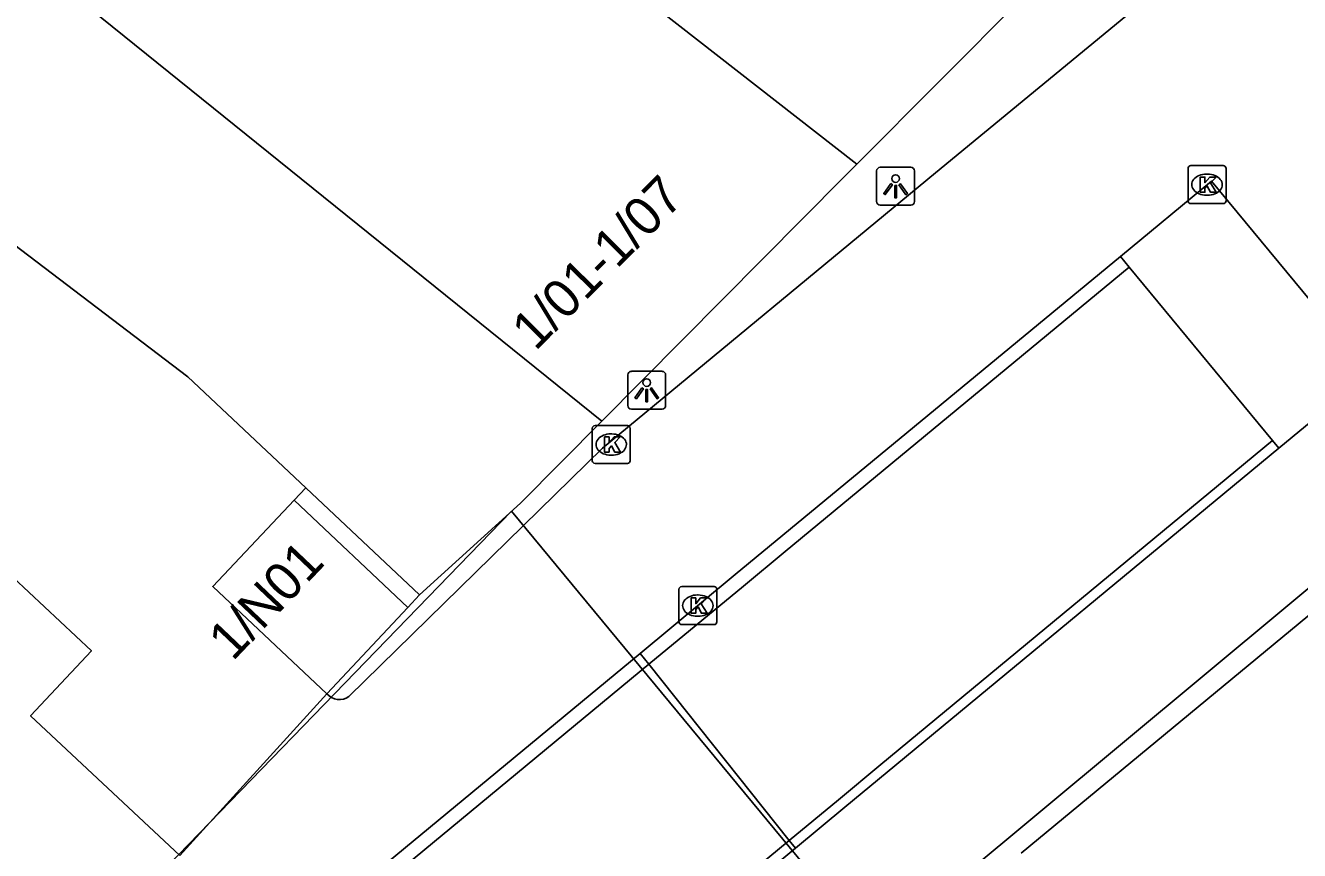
# Model space of a CAD drawing. Extents: x 161087 to 161922, y 382574 to 383873.
# Drawn here: x 161202.92 to 161236.47, y 383218.14 to 383239.88 of the extents above; entities that cross this region are included whole.
import ezdxf

# ---------------------------------------------------------------- set-up
doc = ezdxf.new("R2010")
doc.units = 0
for name, color, linetype in [('IMGEO_Kolk', 7, 'Continuous'), ('IMGEO_Lichtpunt', 7, 'Continuous'), ('IMGEO_Muur', 7, 'Continuous'), ('IMGEO_Pand', 7, 'Continuous'), ('IMGEO_Pand_nummerreeks', 7, 'Continuous'), ('IMGEO_Pand_overbouw', 7, 'Continuous'), ('IMGEO_Rijbaan_lokaal_gesloten', 7, 'Continuous'), ('IMGEO_Rijbaan_lokaal_open', 7, 'Continuous'), ('IMGEO_Voetpad_open', 7, 'Continuous')]:
    doc.layers.add(name, color=color, linetype=linetype)

msp = doc.modelspace()

# ---------------------------------------------------------------- linework, layer by layer
at = {"layer": 'IMGEO_Kolk'}
for p, q in [((161233.536, 383235.257), (161233.536, 383236.109)), ((161233.611, 383236.183), (161234.463, 383236.183)), ((161234.024, 383235.963), (161234.049, 383235.963)), ((161234.537, 383236.109), (161234.537, 383235.257)), ((161234.047, 383235.403), (161234.022, 383235.403)), ((161234.463, 383235.183), (161233.611, 383235.183)), ((161217.847, 383228.411), (161217.847, 383229.263)), ((161217.922, 383229.337), (161218.774, 383229.337)), ((161218.848, 383229.263), (161218.848, 383228.411)), ((161218.335, 383229.117), (161218.36, 383229.117)), ((161218.358, 383228.557), (161218.333, 383228.557)), ((161218.774, 383228.337), (161217.922, 383228.337)), ((161220.128, 383224.168), (161220.128, 383225.02)), ((161220.203, 383225.094), (161221.055, 383225.094)), ((161220.616, 383224.874), (161220.641, 383224.874)), ((161221.129, 383225.02), (161221.129, 383224.168)), ((161220.639, 383224.314), (161220.614, 383224.314)), ((161221.055, 383224.094), (161220.203, 383224.094))]:
    msp.add_line(p, q, dxfattribs=at)
for points in [[(161233.536, 383235.257), (161233.536, 383236.109)], [(161233.611, 383236.183), (161234.463, 383236.183)], [(161233.857, 383235.883), (161233.98, 383235.883), (161233.98, 383235.732), (161234.11, 383235.883), (161234.274, 383235.883), (161234.128, 383235.732), (161234.281, 383235.483), (161234.129, 383235.483), (161234.044, 383235.647), (161233.98, 383235.58), (161233.98, 383235.483), (161233.857, 383235.483), (161233.857, 383235.883)], [(161234.537, 383236.109), (161234.537, 383235.257)], [(161234.463, 383235.183), (161233.611, 383235.183)], [(161217.847, 383228.411), (161217.847, 383229.263)], [(161217.922, 383229.337), (161218.774, 383229.337)], [(161218.848, 383229.263), (161218.848, 383228.411)], [(161218.168, 383229.037), (161218.291, 383229.037), (161218.291, 383228.886), (161218.421, 383229.037), (161218.585, 383229.037), (161218.439, 383228.886), (161218.592, 383228.637), (161218.44, 383228.637), (161218.355, 383228.801), (161218.291, 383228.734), (161218.291, 383228.637), (161218.168, 383228.637), (161218.168, 383229.037)], [(161218.774, 383228.337), (161217.922, 383228.337)], [(161220.128, 383224.168), (161220.128, 383225.02)], [(161220.203, 383225.094), (161221.055, 383225.094)], [(161220.449, 383224.794), (161220.572, 383224.794), (161220.572, 383224.643), (161220.702, 383224.794), (161220.866, 383224.794), (161220.72, 383224.643), (161220.873, 383224.394), (161220.721, 383224.394), (161220.636, 383224.558), (161220.572, 383224.491), (161220.572, 383224.394), (161220.449, 383224.394), (161220.449, 383224.794)], [(161221.129, 383225.02), (161221.129, 383224.168)], [(161221.055, 383224.094), (161220.203, 383224.094)]]:
    msp.add_lwpolyline(points, dxfattribs=at)
for centre, start, end in [((161233.613, 383236.107), 91.552, 178.448), ((161233.613, 383236.107), 91.552, 178.448), ((161234.461, 383236.107), 1.552, 88.448), ((161234.461, 383236.107), 1.552, 88.448), ((161233.613, 383235.259), 181.552, 268.448), ((161233.613, 383235.259), 181.552, 268.448), ((161234.461, 383235.259), 271.552, 358.448), ((161234.461, 383235.259), 271.552, 358.448), ((161217.924, 383229.261), 91.552, 178.448), ((161217.924, 383229.261), 91.552, 178.448), ((161218.772, 383229.261), 1.552, 88.448), ((161218.772, 383229.261), 1.552, 88.448), ((161217.924, 383228.413), 181.552, 268.448), ((161217.924, 383228.413), 181.552, 268.448), ((161218.772, 383228.413), 271.552, 358.448), ((161218.772, 383228.413), 271.552, 358.448), ((161220.205, 383225.018), 91.552, 178.448), ((161220.205, 383225.018), 91.552, 178.448), ((161221.053, 383225.018), 1.552, 88.448), ((161221.053, 383225.018), 1.552, 88.448), ((161220.205, 383224.17), 181.552, 268.448), ((161220.205, 383224.17), 181.552, 268.448), ((161221.053, 383224.17), 271.552, 358.448), ((161221.053, 383224.17), 271.552, 358.448)]:
    msp.add_arc(centre, 0.0765, start, end, dxfattribs=at)
for centre, major_axis, ratio, start_param, end_param in [((161234.023, 383235.683), (-0.387, 0.002), 0.722429, 4.712389, 7.853982), ((161234.048, 383235.683), (-0.39, 0.002), 0.717154, 1.570796, 4.712389), ((161218.334, 383228.837), (-0.387, 0.002), 0.722429, 4.712389, 7.853982), ((161218.359, 383228.837), (-0.39, 0.002), 0.717154, 1.570796, 4.712389), ((161220.615, 383224.594), (-0.387, 0.002), 0.722429, 4.712389, 7.853982), ((161220.64, 383224.594), (-0.39, 0.002), 0.717154, 1.570796, 4.712389)]:
    msp.add_ellipse(centre, major_axis=major_axis, ratio=ratio, start_param=start_param, end_param=end_param, dxfattribs=at)
at = {"layer": 'IMGEO_Lichtpunt'}
for p, q in [((161225.337, 383236.045), (161225.337, 383235.238)), ((161225.337, 383236.045), (161225.337, 383235.238)), ((161226.239, 383236.14), (161225.431, 383236.14)), ((161226.239, 383236.14), (161225.431, 383236.14)), ((161226.333, 383235.238), (161226.333, 383236.045)), ((161226.333, 383235.238), (161226.333, 383236.045)), ((161225.431, 383235.144), (161226.239, 383235.144)), ((161225.431, 383235.144), (161226.239, 383235.144)), ((161218.784, 383230.67), (161218.784, 383229.863)), ((161218.784, 383230.67), (161218.784, 383229.863)), ((161219.686, 383230.765), (161218.878, 383230.765)), ((161219.686, 383230.765), (161218.878, 383230.765)), ((161219.78, 383229.863), (161219.78, 383230.67)), ((161219.78, 383229.863), (161219.78, 383230.67)), ((161218.878, 383229.769), (161219.686, 383229.769)), ((161218.878, 383229.769), (161219.686, 383229.769))]:
    msp.add_line(p, q, dxfattribs=at)
for points in [[(161225.711, 383235.709), (161225.75, 383235.681), (161225.562, 383235.419), (161225.524, 383235.446), (161225.711, 383235.709)], [(161225.813, 383235.661), (161225.86, 383235.661), (161225.86, 383235.339), (161225.813, 383235.339), (161225.813, 383235.661)], [(161225.923, 383235.681), (161225.961, 383235.708), (161226.148, 383235.446), (161226.109, 383235.418), (161225.923, 383235.681)], [(161219.158, 383230.334), (161219.197, 383230.306), (161219.009, 383230.044), (161218.971, 383230.071), (161219.158, 383230.334)], [(161219.26, 383230.286), (161219.307, 383230.286), (161219.307, 383229.964), (161219.26, 383229.964), (161219.26, 383230.286)], [(161219.37, 383230.306), (161219.408, 383230.333), (161219.595, 383230.071), (161219.556, 383230.043), (161219.37, 383230.306)]]:
    msp.add_lwpolyline(points, dxfattribs=at)
for centre in [(161225.836, 383235.843), (161219.283, 383230.468)]:
    msp.add_circle(centre, 0.0994, dxfattribs=at)
for centre, start, end in [((161225.431, 383236.045), 90, 180), ((161225.431, 383236.045), 90, 180), ((161226.239, 383236.045), 0, 90), ((161226.239, 383236.045), 0, 90), ((161225.431, 383235.238), 180, 270), ((161225.431, 383235.238), 180, 270), ((161226.239, 383235.238), 270, 0), ((161226.239, 383235.238), 270, 360), ((161218.878, 383230.67), 90, 180), ((161218.878, 383230.67), 90, 180), ((161219.686, 383230.67), 0, 90), ((161219.686, 383230.67), 0, 90), ((161218.878, 383229.863), 180, 270), ((161218.878, 383229.863), 180, 270), ((161219.686, 383229.863), 270, 0), ((161219.686, 383229.863), 270, 360)]:
    msp.add_arc(centre, 0.0946, start, end, dxfattribs=at)
at = {"layer": 'IMGEO_Muur'}
for points in [[(161219.108, 383223.335), (161221.615, 383225.409), (161231.755, 383233.794)], [(161231.99, 383233.509), (161222.932, 383226.018), (161221.831, 383225.109), (161219.338, 383223.047)], [(161223.037, 383218.408), (161224.333, 383219.481), (161225.448, 383220.404), (161235.764, 383228.946)], [(161235.931, 383228.744), (161225.616, 383220.208), (161224.501, 383219.286), (161223.197, 383218.207)], [(161207.789, 383213.606), (161210.242, 383216.003), (161219.108, 383223.335)], [(161219.108, 383223.335), (161219.338, 383223.047)], [(161219.338, 383223.047), (161210.179, 383215.472), (161208.039, 383213.305)], [(161211.624, 383208.958), (161223.037, 383218.408)], [(161223.197, 383218.207), (161211.791, 383208.768)], [(161223.037, 383218.408), (161223.197, 383218.207)]]:
    msp.add_lwpolyline(points, dxfattribs=at)
at = {"layer": 'IMGEO_Pand'}
for points in [[(161218.104, 383229.454), (161192.623, 383250), (161186.319, 383255.083), (161185.713, 383254.392), (161179.297, 383259.893)], [(161206.989, 383218.014), (161203.059, 383221.694), (161204.662, 383223.405), (161181.555, 383245.048), (161184.472, 383248.162)], [(161210.303, 383227.697), (161207.201, 383230.617), (161187.285, 383245.785), (161184.472, 383248.162)], [(161224.816, 383236.22), (161219.036, 383240.736)], [(161229.145, 383218.076), (161254.221, 383238.815), (161271.644, 383217.75)], [(161224.816, 383236.22), (161224.458, 383235.859), (161218.104, 383229.454)], [(161235.931, 383228.744), (161238.328, 383230.728), (161234.153, 383235.777), (161231.755, 383233.794)], [(161231.755, 383233.794), (161231.99, 383233.509)], [(161235.764, 383228.946), (161231.99, 383233.509)], [(161218.104, 383229.454), (161215.956, 383227.289), (161213.303, 383224.873)], [(161235.764, 383228.946), (161235.931, 383228.744)], [(161213.303, 383224.873), (161210.303, 383227.697)], [(161210.857, 383222.272), (161207.857, 383225.096), (161209.995, 383227.369)], [(161209.995, 383227.369), (161212.995, 383224.545)], [(161212.995, 383224.545), (161210.857, 383222.272)]]:
    msp.add_lwpolyline(points, dxfattribs=at)
at = {"layer": 'IMGEO_Pand_overbouw'}
msp.add_lwpolyline([(161215.723, 383227.077), (161203.936, 383214.907), (161214.772, 383203.57), (161214.888, 383203.681), (161226.816, 383213.661)], close=True, dxfattribs=at)
at = {"layer": 'IMGEO_Rijbaan_lokaal_gesloten'}
msp.add_lwpolyline([(161223.037, 383218.408), (161219.338, 383223.047)], dxfattribs=at)
at = {"layer": 'IMGEO_Rijbaan_lokaal_open'}
for points in [[(161211.442, 383222.199), (161218.121, 383228.739), (161226.887, 383235.99), (161234.929, 383242.621), (161243.755, 383249.944), (161246.378, 383246.818)], [(161253.651, 383239.165), (161253.476, 383239.012), (161225.31, 383215.556), (161213.599, 383205.802)], [(161206.989, 383218.014), (161210.857, 383222.272)]]:
    msp.add_lwpolyline(points, dxfattribs=at)
msp.add_arc((161211.189, 383222.548), 0.431, 219.7881, 305.986, dxfattribs=at)
at = {"layer": 'IMGEO_Voetpad_open'}
for points in [[(161229.182, 383240.621), (161224.816, 383236.22)], [(161210.303, 383227.697), (161209.995, 383227.369)], [(161212.995, 383224.545), (161213.303, 383224.873)]]:
    msp.add_lwpolyline(points, dxfattribs=at)

# ---------------------------------------------------------------- texts
at = {"layer": 'IMGEO_Pand_nummerreeks'}
for s, rotation, p in [('1/01-1/07', 45.3439, (161216.351, 383231.28)), ('1/N01', 46.4688, (161208.382, 383223.11))]:
    msp.add_text(s, height=1, rotation=rotation, dxfattribs=at).set_placement(p)

doc.saveas('drawing.dxf')
